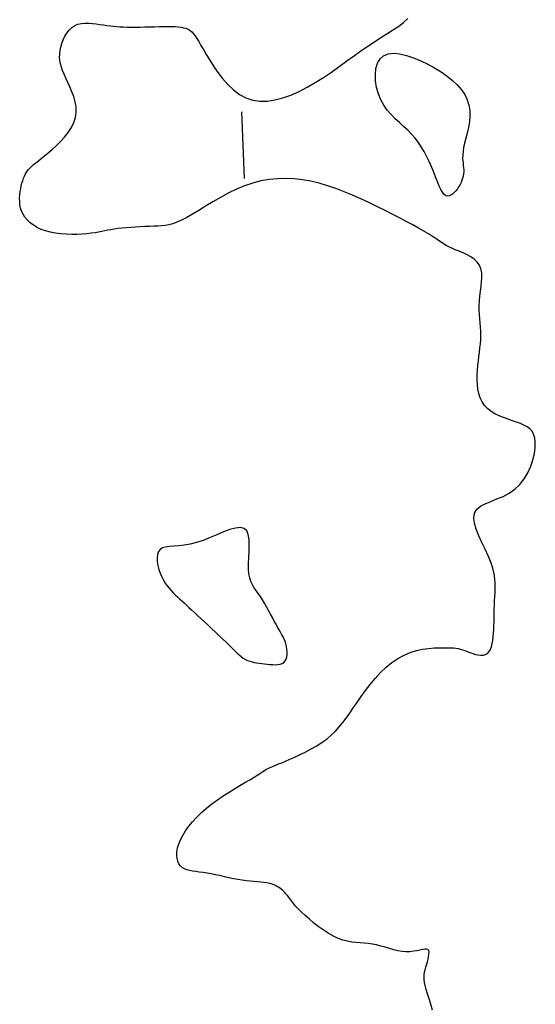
# Model space of a CAD drawing. Header units: millimetres. Extents: x 32690613 to 32693367, y 5343692 to 5344708.
# Tile 957 of 1009: x 32693151 to 32693159, y 5344624 to 5344639. Entities that reach past the tile are written whole.
import ezdxf

# ---------------------------------------------------------------- set-up
doc = ezdxf.new("R2010")
doc.units = ezdxf.units.MM
doc.header["$LTSCALE"] = 20
doc.layers.add('02-DGM_HL_491.00', color=62, linetype='Continuous')

msp = doc.modelspace()

# ---------------------------------------------------------------- linework, layer by layer
at = {"layer": '02-DGM_HL_491.00', "elevation": 491, "flags": 128}
for points in [[(32693157.6, 5344624.405), (32693157.574, 5344624.493), (32693157.548, 5344624.575), (32693157.524, 5344624.649), (32693157.503, 5344624.716), (32693157.488, 5344624.773), (32693157.478, 5344624.823), (32693157.473, 5344624.867), (32693157.472, 5344624.906), (32693157.474, 5344624.942), (32693157.48, 5344624.977), (32693157.488, 5344625.012), (32693157.498, 5344625.049), (32693157.51, 5344625.088), (32693157.522, 5344625.129), (32693157.533, 5344625.17), (32693157.541, 5344625.209), (32693157.546, 5344625.245), (32693157.547, 5344625.276), (32693157.542, 5344625.301), (32693157.53, 5344625.317), (32693157.51, 5344625.324), (32693157.482, 5344625.324), (32693157.448, 5344625.318), (32693157.407, 5344625.309), (32693157.362, 5344625.299), (32693157.311, 5344625.29), (32693157.257, 5344625.283), (32693157.2, 5344625.282), (32693157.141, 5344625.287), (32693157.079, 5344625.298), (32693157.016, 5344625.313), (32693156.952, 5344625.331), (32693156.888, 5344625.35), (32693156.823, 5344625.368), (32693156.759, 5344625.385), (32693156.695, 5344625.398), (32693156.633, 5344625.406), (32693156.571, 5344625.412), (32693156.509, 5344625.416), (32693156.447, 5344625.421), (32693156.384, 5344625.428), (32693156.318, 5344625.44), (32693156.251, 5344625.458), (32693156.18, 5344625.483), (32693156.107, 5344625.519), (32693156.031, 5344625.562), (32693155.955, 5344625.611), (32693155.881, 5344625.665), (32693155.809, 5344625.72), (32693155.741, 5344625.777), (32693155.679, 5344625.832), (32693155.625, 5344625.883), (32693155.579, 5344625.929), (32693155.54, 5344625.971), (32693155.508, 5344626.009), (32693155.481, 5344626.043), (32693155.457, 5344626.074), (32693155.436, 5344626.103), (32693155.415, 5344626.13), (32693155.394, 5344626.155), (32693155.371, 5344626.18), (32693155.346, 5344626.204), (32693155.32, 5344626.227), (32693155.29, 5344626.248), (32693155.259, 5344626.267), (32693155.225, 5344626.284), (32693155.188, 5344626.298), (32693155.149, 5344626.31), (32693155.107, 5344626.319), (32693155.062, 5344626.325), (32693155.014, 5344626.33), (32693154.964, 5344626.334), (32693154.911, 5344626.338), (32693154.854, 5344626.343), (32693154.796, 5344626.349), (32693154.734, 5344626.358), (32693154.67, 5344626.369), (32693154.604, 5344626.382), (32693154.536, 5344626.397), (32693154.468, 5344626.412), (32693154.401, 5344626.428), (32693154.334, 5344626.442), (32693154.269, 5344626.456), (32693154.206, 5344626.467), (32693154.147, 5344626.475), (32693154.09, 5344626.482), (32693154.038, 5344626.488), (32693153.989, 5344626.495), (32693153.944, 5344626.503), (32693153.902, 5344626.514), (32693153.866, 5344626.529), (32693153.833, 5344626.55), (32693153.806, 5344626.576), (32693153.783, 5344626.608), (32693153.766, 5344626.646), (32693153.755, 5344626.688), (32693153.75, 5344626.736), (32693153.753, 5344626.788), (32693153.763, 5344626.844), (32693153.781, 5344626.904), (32693153.807, 5344626.967), (32693153.841, 5344627.033), (32693153.883, 5344627.101), (32693153.932, 5344627.17), (32693153.988, 5344627.24), (32693154.051, 5344627.309), (32693154.121, 5344627.377), (32693154.197, 5344627.444), (32693154.278, 5344627.508), (32693154.363, 5344627.57), (32693154.45, 5344627.629), (32693154.537, 5344627.684), (32693154.622, 5344627.736), (32693154.702, 5344627.783), (32693154.776, 5344627.827), (32693154.842, 5344627.865), (32693154.898, 5344627.899), (32693154.945, 5344627.929), (32693154.985, 5344627.954), (32693155.018, 5344627.976), (32693155.047, 5344627.994), (32693155.071, 5344628.01), (32693155.093, 5344628.024), (32693155.113, 5344628.036), (32693155.134, 5344628.047), (32693155.156, 5344628.057), (32693155.18, 5344628.067), (32693155.209, 5344628.079), (32693155.243, 5344628.092), (32693155.282, 5344628.108), (32693155.33, 5344628.127), (32693155.387, 5344628.151), (32693155.453, 5344628.179), (32693155.527, 5344628.212), (32693155.607, 5344628.249), (32693155.691, 5344628.29), (32693155.775, 5344628.335), (32693155.859, 5344628.383), (32693155.939, 5344628.434), (32693156.013, 5344628.488), (32693156.08, 5344628.544), (32693156.141, 5344628.603), (32693156.197, 5344628.665), (32693156.25, 5344628.73), (32693156.302, 5344628.799), (32693156.354, 5344628.873), (32693156.407, 5344628.951), (32693156.464, 5344629.034), (32693156.526, 5344629.122), (32693156.592, 5344629.213), (32693156.663, 5344629.305), (32693156.739, 5344629.395), (32693156.818, 5344629.482), (32693156.901, 5344629.563), (32693156.988, 5344629.635), (32693157.078, 5344629.697), (32693157.171, 5344629.747), (32693157.265, 5344629.785), (32693157.359, 5344629.813), (32693157.451, 5344629.833), (32693157.54, 5344629.846), (32693157.623, 5344629.853), (32693157.699, 5344629.856), (32693157.766, 5344629.857), (32693157.824, 5344629.857), (32693157.873, 5344629.856), (32693157.915, 5344629.854), (32693157.952, 5344629.849), (32693157.986, 5344629.844), (32693158.018, 5344629.836), (32693158.051, 5344629.826), (32693158.085, 5344629.814), (32693158.123, 5344629.8), (32693158.163, 5344629.785), (32693158.205, 5344629.77), (32693158.247, 5344629.757), (32693158.289, 5344629.748), (32693158.329, 5344629.743), (32693158.366, 5344629.745), (32693158.399, 5344629.754), (32693158.427, 5344629.772), (32693158.451, 5344629.799), (32693158.47, 5344629.832), (32693158.486, 5344629.872), (32693158.498, 5344629.918), (32693158.508, 5344629.967), (32693158.515, 5344630.02), (32693158.52, 5344630.076), (32693158.523, 5344630.133), (32693158.525, 5344630.192), (32693158.526, 5344630.251), (32693158.527, 5344630.312), (32693158.528, 5344630.373), (32693158.529, 5344630.435), (32693158.531, 5344630.498), (32693158.534, 5344630.56), (32693158.538, 5344630.623), (32693158.543, 5344630.687), (32693158.545, 5344630.753), (32693158.545, 5344630.821), (32693158.539, 5344630.894), (32693158.527, 5344630.97), (32693158.507, 5344631.053), (32693158.478, 5344631.142), (32693158.438, 5344631.237), (32693158.392, 5344631.338), (32693158.343, 5344631.44), (32693158.298, 5344631.541), (32693158.259, 5344631.639), (32693158.232, 5344631.73), (32693158.222, 5344631.812), (32693158.232, 5344631.883), (32693158.267, 5344631.94), (32693158.322, 5344631.985), (32693158.394, 5344632.024), (32693158.478, 5344632.059), (32693158.569, 5344632.095), (32693158.663, 5344632.134), (32693158.755, 5344632.181), (32693158.841, 5344632.24), (32693158.916, 5344632.313), (32693158.981, 5344632.397), (32693159.034, 5344632.49), (32693159.078, 5344632.586), (32693159.11, 5344632.684), (32693159.133, 5344632.779), (32693159.145, 5344632.868), (32693159.147, 5344632.947), (32693159.139, 5344633.014), (32693159.122, 5344633.068), (32693159.097, 5344633.113), (32693159.063, 5344633.15), (32693159.023, 5344633.18), (32693158.976, 5344633.205), (32693158.922, 5344633.228), (32693158.864, 5344633.249), (32693158.801, 5344633.27), (32693158.736, 5344633.293), (32693158.669, 5344633.318), (32693158.603, 5344633.345), (32693158.54, 5344633.377), (32693158.48, 5344633.413), (32693158.427, 5344633.454), (32693158.382, 5344633.501), (32693158.345, 5344633.555), (32693158.317, 5344633.614), (32693158.297, 5344633.679), (32693158.283, 5344633.746), (32693158.276, 5344633.817), (32693158.273, 5344633.889), (32693158.274, 5344633.961), (32693158.277, 5344634.032), (32693158.283, 5344634.102), (32693158.291, 5344634.17), (32693158.299, 5344634.236), (32693158.307, 5344634.302), (32693158.314, 5344634.366), (32693158.321, 5344634.43), (32693158.325, 5344634.493), (32693158.327, 5344634.555), (32693158.325, 5344634.618), (32693158.322, 5344634.68), (32693158.317, 5344634.744), (32693158.311, 5344634.807), (32693158.307, 5344634.872), (32693158.304, 5344634.938), (32693158.303, 5344635.006), (32693158.306, 5344635.076), (32693158.313, 5344635.147), (32693158.322, 5344635.219), (32693158.332, 5344635.292), (32693158.339, 5344635.363), (32693158.343, 5344635.431), (32693158.34, 5344635.496), (32693158.328, 5344635.556), (32693158.306, 5344635.611), (32693158.272, 5344635.658), (32693158.228, 5344635.7), (32693158.176, 5344635.736), (32693158.119, 5344635.768), (32693158.059, 5344635.796), (32693158, 5344635.821), (32693157.942, 5344635.844), (32693157.89, 5344635.866), (32693157.845, 5344635.887), (32693157.804, 5344635.909), (32693157.767, 5344635.931), (32693157.73, 5344635.956), (32693157.691, 5344635.982), (32693157.648, 5344636.011), (32693157.598, 5344636.044), (32693157.539, 5344636.081), (32693157.47, 5344636.123), (32693157.39, 5344636.168), (32693157.301, 5344636.217), (32693157.204, 5344636.27), (32693157.101, 5344636.324), (32693156.991, 5344636.38), (32693156.878, 5344636.438), (32693156.76, 5344636.495), (32693156.641, 5344636.553), (32693156.52, 5344636.61), (32693156.397, 5344636.665), (32693156.272, 5344636.716), (32693156.147, 5344636.764), (32693156.021, 5344636.807), (32693155.895, 5344636.844), (32693155.769, 5344636.874), (32693155.643, 5344636.896), (32693155.517, 5344636.91), (32693155.392, 5344636.916), (32693155.267, 5344636.913), (32693155.142, 5344636.901), (32693155.018, 5344636.88), (32693154.894, 5344636.848), (32693154.771, 5344636.807), (32693154.648, 5344636.756), (32693154.526, 5344636.697), (32693154.408, 5344636.632), (32693154.294, 5344636.566), (32693154.184, 5344636.5), (32693154.081, 5344636.436), (32693153.986, 5344636.378), (32693153.9, 5344636.328), (32693153.823, 5344636.288), (32693153.754, 5344636.258), (32693153.691, 5344636.236), (32693153.633, 5344636.22), (32693153.577, 5344636.21), (32693153.521, 5344636.204), (32693153.465, 5344636.2), (32693153.404, 5344636.198), (32693153.34, 5344636.195), (32693153.271, 5344636.192), (32693153.2, 5344636.189), (32693153.129, 5344636.185), (32693153.058, 5344636.181), (32693152.989, 5344636.175), (32693152.924, 5344636.169), (32693152.864, 5344636.163), (32693152.81, 5344636.155), (32693152.76, 5344636.146), (32693152.714, 5344636.137), (32693152.669, 5344636.127), (32693152.623, 5344636.118), (32693152.575, 5344636.108), (32693152.522, 5344636.099), (32693152.463, 5344636.091), (32693152.398, 5344636.084), (32693152.325, 5344636.079), (32693152.248, 5344636.075), (32693152.169, 5344636.074), (32693152.087, 5344636.077), (32693152.006, 5344636.082), (32693151.926, 5344636.092), (32693151.849, 5344636.107), (32693151.777, 5344636.127), (32693151.711, 5344636.151), (32693151.649, 5344636.18), (32693151.594, 5344636.213), (32693151.544, 5344636.25), (32693151.502, 5344636.289), (32693151.466, 5344636.332), (32693151.437, 5344636.377), (32693151.415, 5344636.424), (32693151.4, 5344636.472), (32693151.391, 5344636.521), (32693151.387, 5344636.57), (32693151.386, 5344636.62), (32693151.39, 5344636.668), (32693151.396, 5344636.715), (32693151.403, 5344636.761), (32693151.411, 5344636.804), (32693151.421, 5344636.844), (32693151.432, 5344636.883), (32693151.444, 5344636.919), (32693151.459, 5344636.953), (32693151.475, 5344636.985), (32693151.493, 5344637.016), (32693151.515, 5344637.044), (32693151.538, 5344637.071), (32693151.565, 5344637.098), (32693151.596, 5344637.124), (32693151.63, 5344637.153), (32693151.669, 5344637.183), (32693151.712, 5344637.217), (32693151.761, 5344637.256), (32693151.815, 5344637.301), (32693151.874, 5344637.352), (32693151.937, 5344637.409), (32693152, 5344637.471), (32693152.061, 5344637.538), (32693152.117, 5344637.608), (32693152.165, 5344637.682), (32693152.203, 5344637.758), (32693152.229, 5344637.835), (32693152.239, 5344637.914), (32693152.236, 5344637.992), (32693152.223, 5344638.07), (32693152.201, 5344638.147), (32693152.173, 5344638.222), (32693152.142, 5344638.293), (32693152.11, 5344638.362), (32693152.08, 5344638.425), (32693152.054, 5344638.484), (32693152.032, 5344638.539), (32693152.014, 5344638.591), (32693152.001, 5344638.641), (32693151.992, 5344638.69), (32693151.988, 5344638.738), (32693151.989, 5344638.788), (32693151.995, 5344638.839), (32693152.006, 5344638.893), (32693152.022, 5344638.947), (32693152.042, 5344639.002), (32693152.068, 5344639.055), (32693152.098, 5344639.104), (32693152.133, 5344639.148), (32693152.173, 5344639.186), (32693152.216, 5344639.216), (32693152.264, 5344639.237), (32693152.316, 5344639.249), (32693152.369, 5344639.255), (32693152.425, 5344639.255), (32693152.481, 5344639.25), (32693152.538, 5344639.243), (32693152.593, 5344639.235), (32693152.647, 5344639.226), (32693152.698, 5344639.218), (32693152.748, 5344639.211), (32693152.797, 5344639.206), (32693152.846, 5344639.201), (32693152.896, 5344639.198), (32693152.949, 5344639.196), (32693153.005, 5344639.194), (32693153.065, 5344639.194), (32693153.13, 5344639.194), (32693153.199, 5344639.195), (32693153.27, 5344639.196), (32693153.342, 5344639.198), (32693153.414, 5344639.199), (32693153.485, 5344639.201), (32693153.552, 5344639.202), (32693153.615, 5344639.203), (32693153.673, 5344639.202), (32693153.725, 5344639.201), (32693153.773, 5344639.198), (32693153.816, 5344639.193), (32693153.854, 5344639.185), (32693153.889, 5344639.175), (32693153.921, 5344639.161), (32693153.95, 5344639.143), (32693153.977, 5344639.121), (32693154.002, 5344639.094), (32693154.027, 5344639.061), (32693154.054, 5344639.022), (32693154.082, 5344638.975), (32693154.115, 5344638.919), (32693154.152, 5344638.855), (32693154.195, 5344638.78), (32693154.246, 5344638.696), (32693154.304, 5344638.605), (32693154.368, 5344638.511), (32693154.44, 5344638.418), (32693154.518, 5344638.329), (32693154.603, 5344638.249), (32693154.693, 5344638.18), (32693154.79, 5344638.128), (32693154.893, 5344638.095), (32693155.001, 5344638.08), (32693155.114, 5344638.081), (32693155.229, 5344638.098), (32693155.348, 5344638.129), (32693155.469, 5344638.172), (32693155.591, 5344638.226), (32693155.713, 5344638.289), (32693155.836, 5344638.36), (32693155.957, 5344638.437), (32693156.077, 5344638.518), (32693156.195, 5344638.601), (32693156.311, 5344638.684), (32693156.424, 5344638.766), (32693156.534, 5344638.845), (32693156.64, 5344638.918), (32693156.741, 5344638.984), (32693156.837, 5344639.045), (32693156.928, 5344639.102), (32693157.013, 5344639.156), (32693157.092, 5344639.21), (32693157.164, 5344639.265), (32693157.228, 5344639.323)], [(32693154.727, 5344637.917), (32693154.766, 5344636.918)]]:
    msp.add_lwpolyline(points, dxfattribs=at)
for points in [[(32693157.285, 5344637.583), (32693157.227, 5344637.642), (32693157.165, 5344637.7), (32693157.102, 5344637.757), (32693157.038, 5344637.816), (32693156.977, 5344637.878), (32693156.919, 5344637.944), (32693156.867, 5344638.018), (32693156.822, 5344638.099), (32693156.785, 5344638.189), (32693156.759, 5344638.285), (32693156.744, 5344638.383), (32693156.74, 5344638.479), (32693156.749, 5344638.569), (32693156.772, 5344638.649), (32693156.81, 5344638.715), (32693156.862, 5344638.763), (32693156.931, 5344638.791), (32693157.014, 5344638.799), (32693157.107, 5344638.791), (32693157.208, 5344638.768), (32693157.314, 5344638.733), (32693157.422, 5344638.688), (32693157.529, 5344638.636), (32693157.632, 5344638.579), (32693157.729, 5344638.519), (32693157.819, 5344638.456), (32693157.9, 5344638.391), (32693157.972, 5344638.323), (32693158.034, 5344638.252), (32693158.084, 5344638.178), (32693158.123, 5344638.101), (32693158.148, 5344638.021), (32693158.161, 5344637.938), (32693158.162, 5344637.852), (32693158.154, 5344637.767), (32693158.14, 5344637.682), (32693158.121, 5344637.599), (32693158.102, 5344637.521), (32693158.083, 5344637.447), (32693158.068, 5344637.381), (32693158.059, 5344637.321), (32693158.054, 5344637.269), (32693158.053, 5344637.223), (32693158.055, 5344637.182), (32693158.059, 5344637.145), (32693158.063, 5344637.111), (32693158.067, 5344637.078), (32693158.069, 5344637.047), (32693158.069, 5344637.016), (32693158.067, 5344636.984), (32693158.061, 5344636.953), (32693158.053, 5344636.921), (32693158.043, 5344636.89), (32693158.03, 5344636.858), (32693158.014, 5344636.826), (32693157.996, 5344636.794), (32693157.975, 5344636.762), (32693157.952, 5344636.732), (32693157.927, 5344636.704), (32693157.902, 5344636.681), (32693157.875, 5344636.663), (32693157.849, 5344636.653), (32693157.822, 5344636.652), (32693157.796, 5344636.661), (32693157.772, 5344636.681), (32693157.748, 5344636.712), (32693157.725, 5344636.752), (32693157.702, 5344636.8), (32693157.678, 5344636.855), (32693157.654, 5344636.915), (32693157.628, 5344636.979), (32693157.602, 5344637.045), (32693157.573, 5344637.114), (32693157.542, 5344637.183), (32693157.508, 5344637.253), (32693157.472, 5344637.322), (32693157.431, 5344637.39), (32693157.387, 5344637.457), (32693157.338, 5344637.522)], [(32693154.764, 5344631.652), (32693154.707, 5344631.665), (32693154.635, 5344631.657), (32693154.55, 5344631.634), (32693154.456, 5344631.599), (32693154.356, 5344631.557), (32693154.252, 5344631.513), (32693154.148, 5344631.472), (32693154.046, 5344631.438), (32693153.95, 5344631.415), (32693153.861, 5344631.4), (32693153.779, 5344631.391), (32693153.704, 5344631.386), (32693153.639, 5344631.381), (32693153.582, 5344631.372), (32693153.536, 5344631.358), (32693153.5, 5344631.336), (32693153.475, 5344631.302), (32693153.461, 5344631.259), (32693153.455, 5344631.209), (32693153.458, 5344631.154), (32693153.467, 5344631.095), (32693153.482, 5344631.036), (32693153.502, 5344630.978), (32693153.524, 5344630.923), (32693153.549, 5344630.874), (32693153.576, 5344630.829), (32693153.605, 5344630.788), (32693153.634, 5344630.751), (32693153.665, 5344630.717), (32693153.697, 5344630.685), (32693153.729, 5344630.654), (32693153.761, 5344630.624), (32693153.794, 5344630.594), (32693153.827, 5344630.563), (32693153.861, 5344630.532), (32693153.896, 5344630.499), (32693153.934, 5344630.464), (32693153.974, 5344630.427), (32693154.017, 5344630.387), (32693154.064, 5344630.344), (32693154.115, 5344630.297), (32693154.168, 5344630.248), (32693154.224, 5344630.196), (32693154.28, 5344630.143), (32693154.336, 5344630.091), (32693154.391, 5344630.038), (32693154.444, 5344629.988), (32693154.493, 5344629.94), (32693154.538, 5344629.895), (32693154.58, 5344629.854), (32693154.618, 5344629.816), (32693154.654, 5344629.782), (32693154.688, 5344629.751), (32693154.72, 5344629.724), (32693154.752, 5344629.701), (32693154.784, 5344629.681), (32693154.816, 5344629.666), (32693154.849, 5344629.653), (32693154.883, 5344629.644), (32693154.917, 5344629.636), (32693154.953, 5344629.63), (32693154.99, 5344629.625), (32693155.029, 5344629.621), (32693155.069, 5344629.616), (32693155.11, 5344629.611), (32693155.152, 5344629.607), (32693155.194, 5344629.603), (32693155.234, 5344629.602), (32693155.272, 5344629.603), (32693155.307, 5344629.609), (32693155.338, 5344629.619), (32693155.364, 5344629.636), (32693155.383, 5344629.659), (32693155.397, 5344629.687), (32693155.406, 5344629.72), (32693155.411, 5344629.757), (32693155.411, 5344629.795), (32693155.407, 5344629.835), (32693155.401, 5344629.875), (32693155.391, 5344629.913), (32693155.38, 5344629.949), (32693155.366, 5344629.984), (32693155.35, 5344630.019), (32693155.333, 5344630.053), (32693155.313, 5344630.089), (32693155.292, 5344630.126), (32693155.269, 5344630.167), (32693155.245, 5344630.21), (32693155.219, 5344630.258), (32693155.192, 5344630.31), (32693155.163, 5344630.363), (32693155.133, 5344630.418), (32693155.103, 5344630.473), (32693155.072, 5344630.527), (32693155.041, 5344630.579), (32693155.009, 5344630.628), (32693154.977, 5344630.673), (32693154.946, 5344630.716), (32693154.917, 5344630.759), (32693154.89, 5344630.803), (32693154.867, 5344630.852), (32693154.849, 5344630.906), (32693154.836, 5344630.969), (32693154.829, 5344631.041), (32693154.829, 5344631.124), (32693154.833, 5344631.215), (32693154.838, 5344631.308), (32693154.841, 5344631.4), (32693154.838, 5344631.484), (32693154.826, 5344631.558), (32693154.803, 5344631.615)]]:
    msp.add_lwpolyline(points, close=True, dxfattribs=at)

doc.saveas('drawing.dxf')
